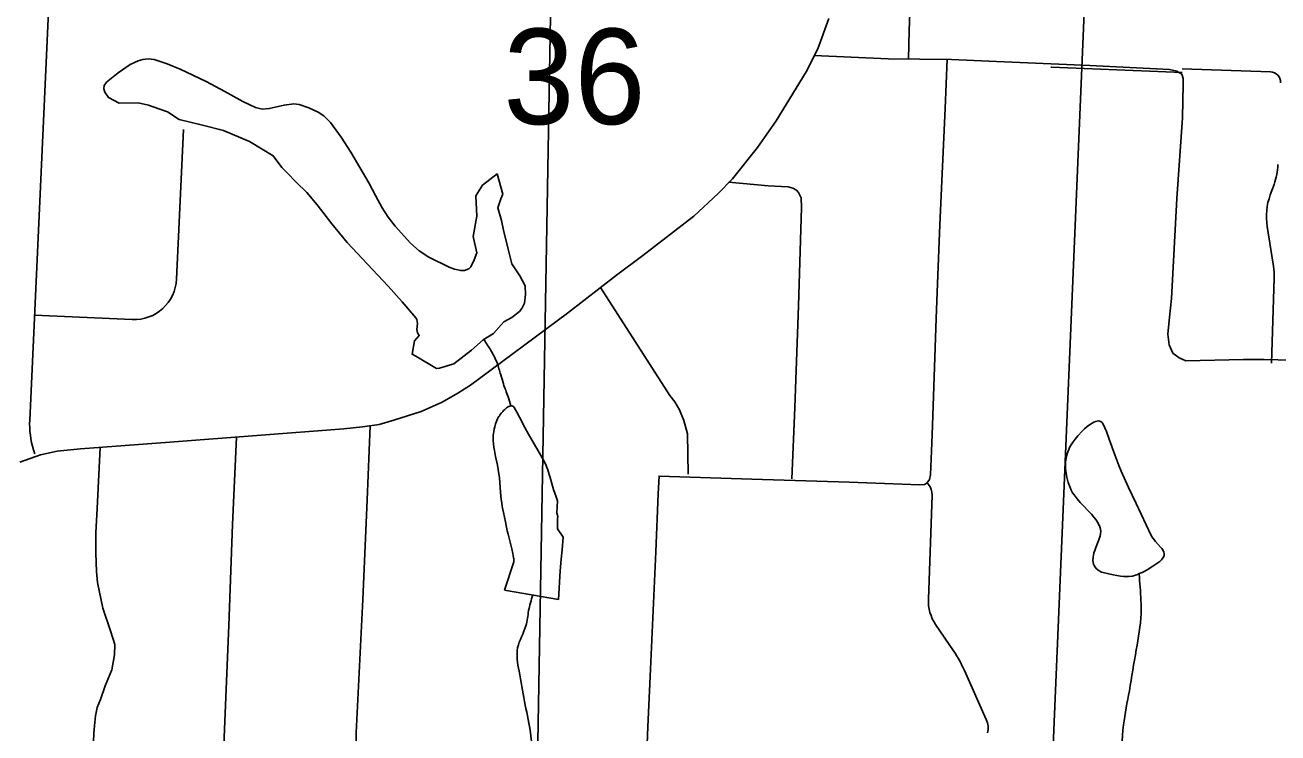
# Model space of a CAD drawing. Extents: x 1219626 to 1426462, y 456797 to 752399.
# Drawn here: x 1338132 to 1344032, y 658776 to 662112 of the extents above; entities that cross this region are included whole.
import ezdxf

# ---------------------------------------------------------------- set-up
doc = ezdxf.new("R2010")
doc.units = 0
for name, color, linetype in [('County Routes Highway Center Lines', 7, 'Continuous'), ('Lakes and Ponds', 7, 'Continuous'), ('Local Roads Improved', 7, 'Continuous'), ('Local Roads Paved', 7, 'Continuous'), ('Narrow River Creek and Branch and Slough', 7, 'Continuous'), ('Quad Borders', 7, 'Continuous'), ('Section Lines', 7, 'Continuous'), ('Section Numbers', 7, 'Continuous'), ('Uninventoried Roads and Features', 7, 'Continuous')]:
    doc.layers.add(name, color=color, linetype=linetype)

msp = doc.modelspace()

# ---------------------------------------------------------------- linework, layer by layer
at = {"layer": 'County Routes Highway Center Lines'}
msp.add_lwpolyline([(1338107.8, 660051.8), (1338204.8, 660086.7), (1338283.4, 660104.2), (1338392.1, 660114.9), (1338813.2, 660145.9), (1339633, 660209), (1339720.3, 660218.7), (1339798.9, 660230.3), (1339868.8, 660249.7), (1339996.8, 660291.4), (1340095.8, 660335.1), (1340170.5, 660376.8), (1340228.7, 660414.7), (1340685.7, 660755.2), (1340916.6, 660932.8), (1341040.8, 661025.9), (1341280.5, 661212.2), (1341395.9, 661318.9), (1341462.9, 661387.8), (1341581.3, 661535.3), (1341668.6, 661660.5), (1341810.2, 661891.4), (1341864.6, 662000), (1341917, 662142.7)], dxfattribs=at)
at = {"layer": 'Lakes and Ponds'}
msp.add_line((1340643.6, 659405.9), (1340388.8, 659449.1), dxfattribs=at)
msp.add_lwpolyline([(1340381.7, 661315.7), (1340354.3, 661410.3), (1340285.2, 661358.4), (1340255, 661306.6), (1340259.3, 661211.5), (1340242, 661116.5), (1340258.7, 661038.5), (1340246.7, 661005.4), (1340230.3, 660973), (1340221.9, 660963.6), (1340201.5, 660955.7), (1340183.2, 660955.5), (1340154.6, 660961.4), (1340129.1, 660971), (1340033.8, 661018.6), (1339988.4, 661048.1), (1339946.6, 661084.1), (1339874, 661164.2), (1339842.2, 661206.2), (1339813.6, 661250.8), (1339781.7, 661309.3), (1339750.1, 661367.9), (1339665.9, 661512.7), (1339620.3, 661583.6), (1339569.6, 661653.6), (1339539.1, 661684.1), (1339512.5, 661701.9), (1339468.6, 661722.2), (1339422.7, 661737), (1339397.3, 661740.6), (1339351.4, 661735), (1339281.8, 661718.3), (1339248.3, 661715.8), (1339216.3, 661723.1), (1339157.7, 661751.8), (1339071.9, 661799.7), (1338984.2, 661846.1), (1338862.3, 661903.7), (1338801.2, 661929), (1338740.1, 661949.3), (1338711.4, 661953.2), (1338686.2, 661950.5), (1338664.2, 661944.1), (1338625.9, 661925.8), (1338569.6, 661886.5), (1338515.9, 661842.2), (1338504.7, 661826.5), (1338503.2, 661811), (1338507.3, 661796.5), (1338523.9, 661770.2), (1338575.4, 661743.4), (1338664.2, 661745.2), (1338712.2, 661734.5), (1338761.9, 661716.8), (1338802.7, 661702.6), (1338857.7, 661666.6), (1338967.8, 661640), (1339065.6, 661615.5), (1339188.2, 661563.9), (1339300.1, 661496.4), (1339340.9, 661441.3), (1339365.8, 661416.4), (1339407.8, 661372.3), (1339458.4, 661322.3), (1339507.5, 661264.3), (1339576.8, 661174.9), (1339648.9, 661088.1), (1339745, 660984.9), (1339841.4, 660881.7), (1339907.7, 660807.9), (1339972.4, 660732.9), (1339977.3, 660724.2), (1339979.1, 660706.3), (1339977.3, 660676.8), (1339979.9, 660662.5), (1339988.2, 660649.6), (1339965.7, 660624), (1339954.1, 660561.1), (1339972, 660551.5), (1340069.8, 660494.2), (1340083, 660494.9), (1340151.4, 660516), (1340233.4, 660580.8), (1340289.5, 660628.3), (1340337, 660658.5), (1340386.7, 660714.3), (1340424.4, 660733.4), (1340460.5, 660762.7), (1340471.9, 660776.4), (1340484.1, 660802.1), (1340489.2, 660842.7), (1340486.3, 660883.7), (1340462.2, 660930.7), (1340423.4, 660986.9), (1340406.1, 661056), (1340385.5, 661145.1), (1340375, 661191.1), (1340358.6, 661250.4), (1340371.6, 661293.6)], close=True, dxfattribs=at)
for points in [[(1340388.8, 659449.1), (1340432.5, 659577.7), (1340432.9, 659582.6), (1340433.1, 659588.2), (1340433, 659594.6), (1340432.8, 659598), (1340432.5, 659601.6), (1340431, 659612.1), (1340429.2, 659622.6), (1340424.7, 659643.4), (1340421.2, 659657.3), (1340406.4, 659712.5), (1340402.8, 659728.3), (1340393.5, 659771.3), (1340384.5, 659814.4), (1340379, 659843.2), (1340376.3, 659860), (1340374.1, 659876.8), (1340370.8, 659910.7), (1340365.3, 659978.4), (1340363.2, 659997.7), (1340360.1, 660018.2), (1340356.3, 660038.7), (1340347.6, 660079.6), (1340342.1, 660106.8), (1340339.4, 660122.4), (1340337.4, 660138.3), (1340336.4, 660154.3), (1340336.3, 660164.9), (1340336.9, 660179.2), (1340337.7, 660187.3), (1340338.9, 660196.6), (1340340.8, 660207.3), (1340343.6, 660219.5), (1340347.8, 660233.4), (1340350.4, 660240.8), (1340353.5, 660248.7), (1340357.2, 660257.1), (1340359.8, 660262.2), (1340363, 660267.6), (1340365.3, 660271.3), (1340368.8, 660276.2), (1340373.8, 660282.8), (1340381, 660291.3), (1340385.4, 660296), (1340390.6, 660300.9), (1340396.5, 660306), (1340399.7, 660308.5), (1340403.1, 660310.8), (1340406.7, 660313), (1340410.4, 660315), (1340414.2, 660316.5), (1340418.2, 660317.6), (1340420.1, 660317.9), (1340422.1, 660318), (1340424, 660317.9), (1340425.9, 660317.5), (1340427.8, 660316.9), (1340429.6, 660315.9), (1340431.3, 660314.5), (1340433, 660312.8), (1340434.5, 660310.5), (1340447.2, 660287.5), (1340459.8, 660263.8), (1340484.7, 660215.5), (1340501.8, 660183.8), (1340559.8, 660086.9), (1340567.6, 660072.8), (1340576.1, 660056.4), (1340585, 660037.3), (1340589.2, 660026.8), (1340593.2, 660016.3), (1340600.3, 659995), (1340604.6, 659980.6), (1340620.8, 659922.8), (1340625.9, 659906.5), (1340632.1, 659888.6), (1340638.9, 659870.9), (1340636.7, 659813.8), (1340641.2, 659795.6), (1340639.3, 659786.1), (1340639.3, 659738.6), (1340665.2, 659699.7), (1340660.9, 659639.2), (1340656.5, 659596), (1340652.2, 659539.8), (1340643.6, 659405.9)], [(1343402.3, 659537.1), (1343416, 659545.6), (1343442.6, 659562.6), (1343462.4, 659574.5), (1343475.4, 659584.3), (1343483.5, 659592.1), (1343488.5, 659598.2), (1343493.9, 659607.6), (1343495.6, 659612.4), (1343496.4, 659617.3), (1343496.3, 659622.6), (1343495.2, 659627.6), (1343491, 659636.9), (1343485.5, 659645.2), (1343479.5, 659652.5), (1343455.1, 659678.8), (1343443.7, 659692.4), (1343439, 659699.4), (1343435.1, 659706.5), (1343363.8, 659857.5), (1343328.8, 659933.5), (1343294.5, 660009.4), (1343282.8, 660036.9), (1343264.1, 660086.5), (1343237.5, 660161.3), (1343223.9, 660197.2), (1343209.3, 660231.2), (1343206.6, 660236), (1343203.6, 660239.8), (1343200.3, 660242.6), (1343196.8, 660244.6), (1343189.1, 660246.5), (1343181.1, 660246.2), (1343172.9, 660244.2), (1343164.7, 660240.9), (1343156.7, 660236.7), (1343148.9, 660231.8), (1343134, 660220.8), (1343120.8, 660209.3), (1343109.4, 660198.1), (1343090.1, 660176.9), (1343076.8, 660160.3), (1343067.7, 660147.8), (1343055.9, 660129.5), (1343051.1, 660120.7), (1343046.9, 660112.4), (1343042.4, 660101.5), (1343039, 660091.1), (1343034.4, 660071), (1343032.2, 660053), (1343031.6, 660037.1), (1343032, 660023.2), (1343034.5, 659999), (1343037.8, 659981.3), (1343044.5, 659955.8), (1343052.9, 659932.2), (1343058.6, 659919.9), (1343065, 659908.6), (1343072, 659898.2), (1343086.7, 659879.2), (1343101, 659862.9), (1343153.6, 659806.8), (1343165.6, 659792.5), (1343173.9, 659781.7), (1343184.8, 659765.1), (1343193.5, 659748), (1343196.6, 659737.2), (1343197.3, 659726.4), (1343196.4, 659715.9), (1343194.4, 659705.6), (1343188.4, 659685.8), (1343174.4, 659649.8), (1343169.3, 659636.2), (1343165.5, 659624.4), (1343162.8, 659614.2), (1343161.2, 659605.4), (1343160.2, 659590.5), (1343161.3, 659579.6), (1343163.5, 659571.8), (1343165.9, 659566.1), (1343170.8, 659557.8), (1343177.6, 659550), (1343184.2, 659544.3), (1343190.2, 659540.2), (1343201, 659534.8), (1343209.4, 659531.9), (1343235.1, 659526.3), (1343255.5, 659522.1), (1343273.9, 659518.6), (1343290.3, 659515.9), (1343304.8, 659514.3), (1343317.4, 659513.6), (1343328.5, 659513.8), (1343347.5, 659515.9), (1343361.5, 659519.5), (1343371.7, 659523.4), (1343379.2, 659527.2), (1343392.1, 659532.3), (1343402.3, 659537.1)]]:
    msp.add_lwpolyline(points, dxfattribs=at)
at = {"layer": 'Local Roads Improved'}
msp.add_line((1342965.1, 661914.2), (1343581.1, 661888.1), dxfattribs=at)
msp.add_lwpolyline([(1343522.1, 660736.4), (1343514.1, 660655.7), (1343520.3, 660605.1), (1343537.2, 660566), (1343567.4, 660544.7), (1343598.4, 660530.5), (1343870, 660535.9), (1343966.7, 660535.9), (1344097.2, 660532.3)], dxfattribs=at)
at = {"layer": 'Local Roads Paved'}
msp.add_line((1342965.1, 661914.2), (1342962, 661914.3), dxfattribs=at)
for points in [[(1343357.3, 662206.8), (1343359.3, 662383.3), (1343346.8, 662445.4), (1343314.9, 662488), (1343281.2, 662514.6), (1343242.1, 662534.2), (1343192.4, 662546.6), (1343149.8, 662550.1), (1342464.7, 662566.1), (1342395.5, 662548.4), (1342351.1, 662512.9), (1342333.4, 662480.9), (1342317.4, 662450.7), (1342310.3, 662420.6), (1342305, 662330), (1342296.1, 662086.9), (1342292.1, 661951.7)], [(1342474, 661950.6), (1342464.3, 661719.5), (1342451.9, 661444.8), (1342440.3, 661170.2), (1342429.2, 660893.7), (1342422.6, 660728.7), (1342412.4, 660454), (1342403.1, 660181.6), (1342396, 659993), (1342391.5, 659970.4), (1342379.1, 659953), (1342367.1, 659946.8), (1342344.9, 659945.1), (1342012.6, 659957.9), (1341554.7, 659972.6), (1341117.6, 659986.8), (1341113.2, 659903.3), (1341101.6, 659629.6), (1341089.6, 659353.1), (1341077.7, 659076.7), (1341064.4, 658806), (1341056.8, 658604.6), (1341048.8, 658467.9)], [(1341848.7, 661968.3), (1342197.2, 661952.2), (1342494.5, 661950.4), (1342670.2, 661942.5), (1343146.7, 661922), (1343460.9, 661906.1), (1343522.1, 661902.5), (1343555.8, 661895.4), (1343578.9, 661880.3), (1343586, 661859.9), (1343585.1, 661833.3), (1343583.3, 661674.5), (1343555.8, 661294.6), (1343531, 660823.4), (1343522.1, 660736.4)], [(1341743.2, 659973.9), (1341757.4, 660310.2), (1341773.4, 660788.6), (1341787.6, 661252.7), (1341787.2, 661298), (1341774.7, 661322.4), (1341764.1, 661334.8), (1341747.7, 661344.1), (1341725.5, 661349.4), (1341631.4, 661355.2), (1341446.8, 661371.3)], [(1341255.2, 659995.2), (1341250.7, 660185.1), (1341234.7, 660248.1), (1341214.3, 660299.6), (1341192.1, 660336), (1341168.2, 660367), (1340842.1, 660875.4)], [(1339757.3, 660224.2), (1339743.4, 659875.4), (1339722.1, 659405.1), (1339691, 658777.6), (1339690.2, 658605.5), (1339673.3, 658229.2), (1339667.1, 658087.2)], [(1339048.5, 658105.8), (1339067.2, 658718.2), (1339091.1, 659282.6), (1339108.9, 659759.1), (1339128.1, 660170.1)], [(1338484.8, 660121.7), (1338470.8, 659833.7), (1338465.5, 659720.1), (1338465.5, 659623.4), (1338468.2, 659537.3), (1338472.6, 659484.9), (1338497.4, 659365.1), (1338533.8, 659256.9), (1338555.1, 659193.8), (1338553.3, 659144.1), (1338540, 659074), (1338509, 658997.7), (1338486.8, 658934.7), (1338471.7, 658896.6), (1338463.7, 658856.6), (1338458.4, 658809.6), (1338455.7, 658775.9), (1338449.1, 658612.6)]]:
    msp.add_lwpolyline(points, dxfattribs=at)
at = {"layer": 'Narrow River Creek and Branch and Slough'}
for points in [[(1340292.7, 660630.3), (1340324.1, 660581), (1340354.3, 660520.5), (1340371.6, 660464.4), (1340384.5, 660421.2), (1340406.1, 660360.7), (1340419.7, 660317.8)], [(1343378.6, 659526.9), (1343383, 659462.8), (1343387.6, 659338.6), (1343364.6, 659168.3), (1343332.4, 658975.1), (1343304.8, 658814), (1343295.6, 658611.6), (1343304.8, 658422.9), (1343332.4, 658234.2), (1343350.8, 658114.6), (1343360, 657930.6), (1343378.4, 657856.9), (1343488.7, 657746.5), (1343566.9, 657668.3), (1343631.3, 657534.8), (1343668.1, 657387.6), (1343691.1, 657263.4), (1343764.7, 657171.3), (1343847.4, 657072.7), (1343870.4, 657040.5), (1343875, 656957.7), (1343865.8, 656870.3), (1343847.4, 656805.8), (1343870.4, 656746), (1343934.8, 656640.2), (1343971.6, 656534.4), (1344008.4, 656396.3), (1344017.6, 656262.9), (1344013, 656184.6), (1343962.4, 656074.2), (1343884.2, 655996), (1343815.3, 655899.4), (1343783.1, 655834.9), (1343782, 655801.7)], [(1340523.1, 659426.4), (1340503.3, 659352.7), (1340490.3, 659281.5), (1340451.4, 659177.8), (1340457.9, 659067.6), (1340483.8, 658925), (1340509.7, 658789), (1340516.2, 658575.1), (1340509.7, 658445.5), (1340587.5, 658290), (1340639.3, 658160.4), (1340691.1, 658056.7), (1340717, 657946.5), (1340717, 657862.3), (1340736.4, 657765.1), (1340788.2, 657654.9), (1340833.6, 657538.3), (1340859.5, 657337.4), (1340859.5, 657201.3), (1340924.2, 657117.1), (1341014.9, 656987.5), (1341196.3, 656812.5), (1341235.1, 656680.4), (1341293.4, 656609.1), (1341416.5, 656537.8), (1341513.6, 656518.3), (1341623.7, 656524.8), (1341695, 656505.4), (1341766.2, 656447.1), (1341753.3, 656369.3), (1341733.8, 656220.3), (1341740.3, 656051.8), (1341766.2, 655935.1), (1341811.6, 655812), (1341831, 655760.2), (1341837.5, 655682.4), (1341824.5, 655591.7), (1341818, 655539.8), (1341895.7, 655449.1), (1341941.1, 655397.3), (1341999.4, 655313), (1342038.2, 655202.9), (1342057.7, 655131.6), (1342083.6, 655079.7), (1342083.6, 655014.9), (1342083.6, 654956.6), (1342109.5, 654898.3), (1342121.9, 654843.8)]]:
    msp.add_spline(points, degree=3, dxfattribs=at)
at = {"layer": 'Quad Borders'}
msp.add_line((1340252.6, 642021.5), (1341050.2, 687480.3), dxfattribs=at)
at = {"layer": 'Section Lines'}
msp.add_line((1343164.4, 663233.6), (1342939.8, 657922.6), dxfattribs=at)
at = {"layer": 'Uninventoried Roads and Features'}
for p, q in [((1338273, 662870.5), (1338153.4, 660250.6)), ((1343581.7, 661905.4), (1343996.5, 661891.6)), ((1338845.2, 660915.1), (1338877.4, 661619.6)), ((1344014.1, 661361.5), (1343996, 661311.7)), ((1343981.5, 661162.4), (1344010.9, 660975.3)), ((1344014.3, 660918.8), (1344001.1, 660518.3)), ((1338176, 660745.4), (1338636.3, 660724.4)), ((1338172.1, 660110.2), (1338177.8, 660092.3)), ((1342386.9, 659946.6), (1342383.2, 659951.3)), ((1342385.7, 659406.5), (1342402.9, 659897.5)), ((1342504.4, 659162.7), (1342420, 659287.3)), ((1342658.6, 658840.2), (1342555.4, 659071.1))]:
    msp.add_line(p, q, dxfattribs=at)
for centre, radius, start, end in [((1343994.9, 661841.7), 50, 358.10439, 88.10439), ((1343732.2, 661464.2), 300, 339.98522, 358.10439), ((1344277.8, 661209), 300, 159.98522, 188.92946), ((1343714.5, 660928.7), 300, 358.10439, 8.92946), ((1338645.4, 660924.2), 200, 267.38676, 357.38676), ((1338553, 660232.3), 400, 177.38675, 197.78469), ((1342328, 659900.1), 75, 357.99445, 38.28861), ((1342585.6, 659399.5), 200, 177.99445, 214.10829), ((1342007.6, 658826.2), 600, 24.08721, 34.10829), ((1342567.3, 658799.4), 100, 346.6683, 24.08721)]:
    msp.add_arc(centre, radius, start, end, dxfattribs=at)

# ---------------------------------------------------------------- texts
at = {"layer": 'Section Numbers'}
msp.add_text('36', height=450, rotation=0.00004, dxfattribs=at).set_placement((1340384.2, 661645.1))

doc.saveas('drawing.dxf')
